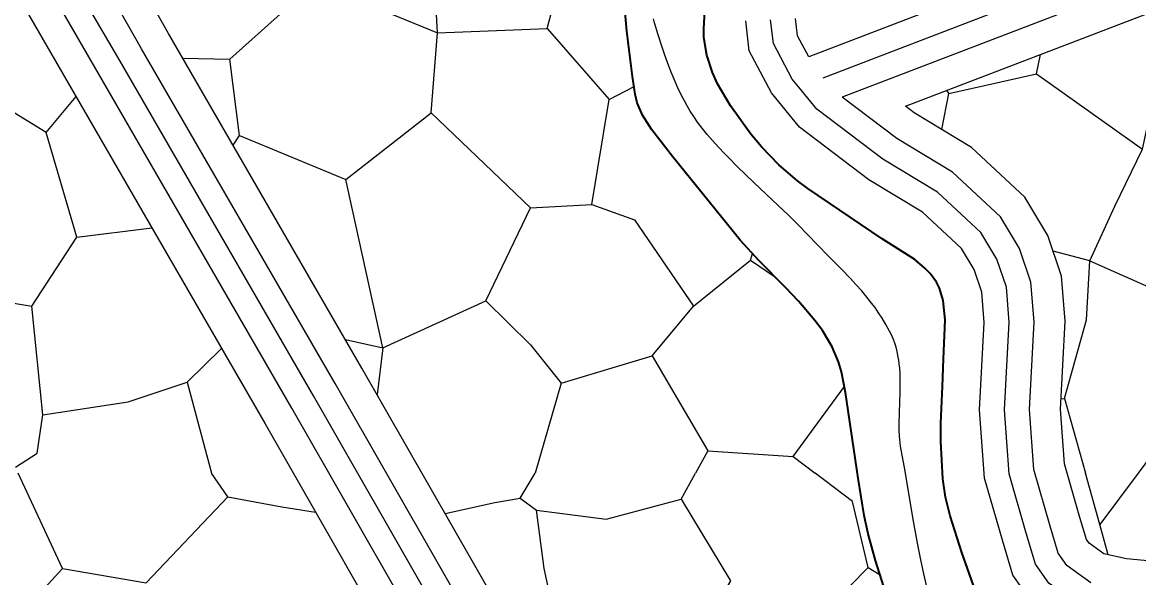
# Model space of a CAD drawing. Extents: x -64005 to -55000, y -89025 to -80000.
# Drawn here: x -56487.2 to -56037.8, y -87560.9 to -87337.1 of the extents above; entities that cross this region are included whole.
import ezdxf

# ---------------------------------------------------------------- set-up
doc = ezdxf.new("R2010")
doc.units = 0
doc.header["$LTSCALE"] = 32
doc.linetypes.add('DASH_DOUBLE_DOT', pattern=[9.2, 5, -1.2, 0.3, -1.2, 0.3, -1.2])
doc.linetypes.add('LONG_DASHED', pattern=[7.5, 6, -1.5])
for name, color, linetype, lineweight in [('19', 7, 'Continuous', 25), ('2', 7, 'Continuous', 25), ('39', 7, 'LONG_DASHED', 25), ('53', 7, 'DASH_DOUBLE_DOT', 25), ('6', 7, 'Continuous', 25), ('8', 7, 'Continuous', 25)]:
    doc.layers.add(name, color=color, linetype=linetype, lineweight=lineweight)

msp = doc.modelspace()

# ---------------------------------------------------------------- linework, layer by layer
at = {"layer": '19'}
for p, q in [((-56477.66, -87381.42), (-56465.56, -87367.02)), ((-56116.96, -87380.33), (-56114.17, -87365.73)), ((-56465.31, -87423.72), (-56435.03, -87419.93)), ((-56194.08, -87432.97), (-56184.34, -87439.55)), ((-56420.85, -87482.06), (-56406.98, -87468.55)), ((-56342.03, -87468.21), (-56344.38, -87487.1)), ((-56050.01, -87551.7), (-56053.38, -87539.48)), ((-56146.73, -87556.8), (-56141.9, -87559.7))]:
    msp.add_line(p, q, dxfattribs=at)
for points in [[(-56241.53, -87664.62), (-56287, -87587.48), (-56350.46, -87476.46), (-56428.31, -87341.54), (-56455.73, -87293.08), (-56290.56, -87163.27)], [(-56320.01, -87341.33), (-56275.97, -87339.56), (-56265.41, -87300.36), (-56289.62, -87268.36)], [(-56369.33, -87321.06), (-56320.01, -87341.33), (-56323.52, -87276.29)], [(-56422.53, -87351.55), (-56403.67, -87351.9), (-56369.33, -87321.06), (-56367.57, -87282.45)], [(-56507.31, -87294.92), (-56467.35, -87363.93), (-56389.48, -87498.86), (-56325.92, -87610.08), (-56279.46, -87688.87), (-56275.39, -87699.04)], [(-56051.83, -87551.3), (-56057.68, -87547.06), (-56058.77, -87545.51), (-56061.48, -87536.59), (-56067.62, -87515.07), (-56069.25, -87492.99), (-56067.35, -87457.59), (-56068.83, -87439.32), (-56074.3, -87422.95), (-56083.67, -87407.52), (-56105.12, -87387.47), (-56128.13, -87373.59), (-56131.71, -87370.88), (-55969.72, -87308.71)], [(-56244.64, -87331.5), (-56243.86, -87340.67), (-56241.53, -87358.95), (-56240.48, -87366.05), (-56239.65, -87369.53), (-56237.57, -87374.52), (-56233.8, -87380.39), (-56225.4, -87391.21), (-56198.22, -87424.89), (-56190.57, -87433.25), (-56179.94, -87444), (-56174.73, -87449.52), (-56168.11, -87457.22), (-56165.09, -87461.3), (-56161.14, -87467.92), (-56158.65, -87473.89), (-56157.44, -87477.97), (-56155.76, -87486.31), (-56150.67, -87520.84), (-56148.3, -87535.8), (-56146.7, -87543.2), (-56143.7, -87553.93), (-56137.07, -87575.18)], [(-56275.97, -87339.56), (-56250.88, -87368.21), (-56240.93, -87363)], [(-56078.94, -87357.8), (-56036.22, -87388.2), (-56030.94, -87363.97), (-56025.65, -87339.3)], [(-56399.72, -87382.75), (-56357, -87400.37), (-56322.65, -87373.5), (-56320.01, -87341.33)], [(-56115.16, -87364.53), (-56114.17, -87365.73), (-56078.94, -87357.8), (-56077.32, -87350.01)], [(-56402.28, -87386.65), (-56399.72, -87382.75), (-56403.67, -87351.9)], [(-56322.65, -87373.5), (-56282.59, -87411.82), (-56257.93, -87410.51), (-56250.88, -87368.21)], [(-56536.04, -87442.63), (-56510, -87447.06), (-56483.41, -87451.5), (-56465.31, -87423.72), (-56477.66, -87381.42), (-56490.43, -87373.5)], [(-56057.5, -87433.16), (-56047.37, -87411.13), (-56036.22, -87388.2)], [(-56357.11, -87464.94), (-56342.03, -87468.21), (-56357, -87400.37)], [(-56342.03, -87468.21), (-56300.64, -87449.28), (-56282.59, -87411.82)], [(-56257.93, -87410.51), (-56240.75, -87416.68), (-56216.96, -87451.47), (-56194.08, -87432.97), (-56193.26, -87430.31)], [(-56067.62, -87488.68), (-56058.82, -87456.96), (-56057.5, -87433.16), (-56072.18, -87429.3)], [(-56057.5, -87433.16), (-56014.78, -87452.11), (-56021.82, -87497.05), (-56037.94, -87518.73)], [(-56489.98, -87516.43), (-56481.17, -87510.7), (-56478.98, -87495.28), (-56483.41, -87451.5)], [(-56300.64, -87449.28), (-56282.59, -87467.09), (-56270.24, -87482.51), (-56280.76, -87518.73)], [(-56270.24, -87482.51), (-56233.7, -87471.49), (-56216.96, -87451.47)], [(-56233.7, -87471.49), (-56211.24, -87509.83), (-56216.17, -87518.73)], [(-56478.98, -87495.28), (-56444.64, -87489.99), (-56420.85, -87482.06), (-56411, -87518.73)], [(-56176.9, -87512.03), (-56161.05, -87490.44), (-56156.25, -87483.86)], [(-56069.03, -87488.85), (-56067.62, -87488.68), (-56059.21, -87518.73)], [(-56211.24, -87509.83), (-56176.9, -87512.03), (-56168.06, -87518.73)], [(-56497.66, -87586.12), (-56471.02, -87557.24), (-56488.91, -87518.73)], [(-56471.02, -87557.24), (-56437.28, -87563.01), (-56404.44, -87528.36), (-56411, -87518.73)], [(-56316.97, -87535.05), (-56297.02, -87530.6), (-56286.82, -87528.83), (-56280.76, -87518.73)], [(-56286.82, -87528.83), (-56280.16, -87533.71), (-56252.18, -87537.26), (-56222.01, -87529.27), (-56216.17, -87518.73)], [(-56168.92, -87579.46), (-56146.73, -87556.8), (-56152.93, -87530.16), (-56168.06, -87518.73)], [(-56037.94, -87518.73), (-56053.38, -87539.48), (-56059.21, -87518.73)], [(-56404.44, -87528.36), (-56382.69, -87532.38), (-56369.15, -87534.44)], [(-56222.01, -87529.27), (-56202.04, -87562.13), (-56221.56, -87595.44), (-56248.19, -87590.11), (-56271.72, -87582.12), (-56277.05, -87557.24), (-56280.16, -87533.71)], [(-55778.15, -87984.17), (-55788.49, -87960.16), (-55793, -87944.21), (-55801.89, -87911.81), (-55804.76, -87874.94), (-55806.71, -87847.27), (-55810.06, -87823.8), (-55810.36, -87814.22), (-55808.33, -87791.02), (-55812.03, -87769.24), (-55816.1, -87754.33), (-55825.02, -87732.48), (-55843.07, -87704.78), (-55861.94, -87680.87), (-55880.93, -87663.65), (-55905.67, -87647.29), (-55939.88, -87623.51), (-55959.74, -87608.02), (-55966.71, -87599.38), (-55978.35, -87587.34), (-55998.59, -87567.98), (-56024.34, -87555.11), (-56042.69, -87553.33), (-56051.83, -87551.3)]]:
    msp.add_lwpolyline(points, dxfattribs=at)
at = {"layer": '2', "lineweight": 35}
for points in [[(-56193.91, -87382.1), (-56202.12, -87370.7), (-56207.31, -87361.81), (-56209.38, -87357.26), (-56211.66, -87350.3), (-56212.78, -87343.18), (-56212.84, -87339.56), (-56212.14, -87327.75)], [(-56098.89, -87579.29), (-56109.01, -87550.7), (-56113.72, -87536.03), (-56115.54, -87528.49), (-56116.67, -87521.02), (-56117.43, -87506.03), (-56117.41, -87498.64), (-56116.71, -87483.84), (-56116.35, -87472.74), (-56115.68, -87456.92), (-56116.42, -87449.13), (-56118, -87444.17), (-56119.23, -87441.79), (-56121.72, -87438.37), (-56123.75, -87436.24), (-56127.94, -87432.72), (-56141.02, -87424.4), (-56171.03, -87404), (-56175.08, -87400.99), (-56182.64, -87394.48), (-56189.57, -87387.29), (-56193.91, -87382.1)]]:
    msp.add_lwpolyline(points, dxfattribs=at)
at = {"layer": '39'}
msp.add_line((-55985.68, -87290.73), (-56174.58, -87363.22), dxfattribs=at)
for points in [[(-56259.09, -87679.21), (-56306.46, -87598.78), (-56369.97, -87487.66), (-56447.85, -87352.7), (-56483.46, -87291.47)], [(-56174.58, -87363.22), (-56177.21, -87359.97), (-56184.81, -87345.55), (-56185.95, -87336.06)], [(-56061.28, -87572.24), (-56073.95, -87563.06), (-56079.26, -87555.47), (-56083.06, -87542.94), (-56089.89, -87519.03), (-56091.79, -87493.21), (-56089.9, -87457.91), (-56091.04, -87443.87), (-56094.84, -87432.48), (-56101.29, -87421.85), (-56118.76, -87405.52), (-56140.77, -87392.24), (-56167.35, -87372.12), (-56174.58, -87363.22)]]:
    msp.add_lwpolyline(points, dxfattribs=at)
at = {"layer": '53'}
msp.add_lwpolyline([(-56122.69, -87566.39), (-56124.29, -87559.31), (-56125.58, -87553.1), (-56126.64, -87547.65), (-56128.38, -87538.09), (-56132.08, -87516.55), (-56133.37, -87509.39), (-56133.61, -87507.96), (-56133.8, -87506.57), (-56134.05, -87503.85), (-56134.17, -87501.29), (-56134.21, -87498.88), (-56134.12, -87494.32), (-56133.82, -87486.33), (-56133.76, -87483.35), (-56133.77, -87480.74), (-56133.84, -87478.47), (-56133.97, -87476.49), (-56134.14, -87474.77), (-56134.33, -87473.27), (-56134.54, -87471.97), (-56135.01, -87469.7), (-56135.46, -87468.01), (-56135.85, -87466.75), (-56136.53, -87464.88), (-56137.34, -87463.03), (-56138.05, -87461.58), (-56139.52, -87458.84), (-56140.99, -87456.37), (-56142.46, -87454.13), (-56143.89, -87452.08), (-56145.29, -87450.21), (-56146.63, -87448.49), (-56149.26, -87445.35), (-56151.64, -87442.68), (-56153.77, -87440.38), (-56157.6, -87436.44), (-56163.41, -87430.58), (-56166.29, -87427.62), (-56171.72, -87421.89), (-56174.16, -87419.39), (-56178.81, -87414.8), (-56182.92, -87410.86), (-56190.18, -87404.04), (-56195.62, -87398.88), (-56199.67, -87394.92), (-56202.68, -87391.89), (-56204.93, -87389.56), (-56208.25, -87385.97), (-56211.52, -87382.25), (-56213.56, -87379.75), (-56215.34, -87377.34), (-56216.92, -87375.03), (-56218.31, -87372.82), (-56219.55, -87370.72), (-56220.65, -87368.73), (-56221.64, -87366.84), (-56223.38, -87363.24), (-56224.79, -87360.05), (-56225.94, -87357.23), (-56226.9, -87354.74), (-56228.48, -87350.37), (-56229.6, -87347.08), (-56231.19, -87342.14), (-56232.72, -87337.23), (-56233.1, -87335.73)], dxfattribs=at)
at = {"layer": '6', "lineweight": 35}
msp.add_lwpolyline([(-56137.07, -87575.18), (-56143.7, -87553.93), (-56146.7, -87543.2), (-56148.3, -87535.8), (-56150.67, -87520.84), (-56155.76, -87486.31), (-56157.44, -87477.97), (-56158.65, -87473.89), (-56161.14, -87467.92), (-56165.09, -87461.3), (-56168.11, -87457.22), (-56174.73, -87449.52), (-56179.94, -87444), (-56190.57, -87433.25), (-56198.22, -87424.89), (-56225.4, -87391.21), (-56233.8, -87380.39), (-56237.57, -87374.52), (-56239.65, -87369.53), (-56240.48, -87366.05), (-56241.53, -87358.95), (-56243.86, -87340.67), (-56244.64, -87331.5)], dxfattribs=at)
at = {"layer": '8', "linetype": 'LONG_DASHED'}
msp.add_line((-55999.03, -87285.15), (-56170.63, -87350.99), dxfattribs=at)
for points in [[(-56262.4, -87700.98), (-56262.4, -87697.86), (-56268.21, -87683.34), (-56315.11, -87603.8), (-56378.64, -87492.64), (-56456.53, -87357.66), (-56496.4, -87288.81)], [(-56081.18, -87570.17), (-56088.37, -87559.9), (-56092.65, -87545.76), (-56099.79, -87520.79), (-56101.81, -87493.31), (-56099.92, -87458.05), (-56100.91, -87445.89), (-56103.97, -87436.71), (-56109.12, -87428.21), (-56124.82, -87413.54), (-56146.39, -87400.53), (-56174.35, -87379.36), (-56185.6, -87365.51), (-56194.52, -87348.58), (-56195.96, -87336.54)]]:
    msp.add_lwpolyline(points, dxfattribs=at)
at = {"layer": '8'}
for points in [[(-56245.03, -87683.29), (-56297.81, -87593.76), (-56361.3, -87482.68), (-56439.16, -87347.74), (-56471.9, -87289.89)], [(-55949.76, -87287.74), (-55959.71, -87291.48), (-56157.19, -87367.26)], [(-56170.63, -87350.99), (-56175.1, -87342.52), (-56175.94, -87335.58)], [(-56057.07, -87562.94), (-56066.72, -87555.95), (-56070.15, -87551.04), (-56073.47, -87540.12), (-56079.99, -87517.27), (-56081.77, -87493.11), (-56079.88, -87457.77), (-56081.17, -87441.84), (-56085.71, -87428.24), (-56093.46, -87415.48), (-56112.7, -87397.5), (-56135.15, -87383.95), (-56157.19, -87367.26)]]:
    msp.add_lwpolyline(points, dxfattribs=at)

doc.saveas('drawing.dxf')
